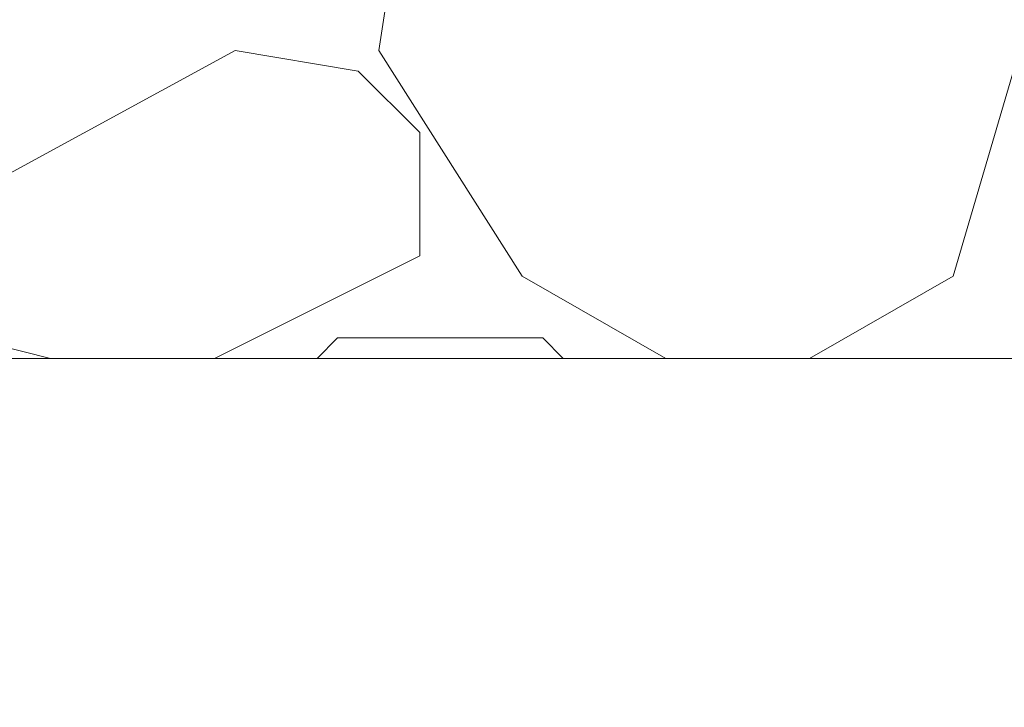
# Model space of a CAD drawing. Header units: metres. Extents: x 5.7 to 89.8, y 4 to 63.5.
# Tile 380 of 475: x 62.823 to 63.285, y 49.212 to 49.535. Entities that reach past the tile are written whole.
import ezdxf

# ---------------------------------------------------------------- set-up
doc = ezdxf.new("R2010")
doc.units = ezdxf.units.M
doc.header["$MEASUREMENT"] = 0
doc.layers.add('PDF17_hatch-borshi', color=7, linetype='Continuous')
doc.layers.add('PDF17_kaff', color=7, linetype='Continuous')

msp = doc.modelspace()

# ---------------------------------------------------------------- linework, layer by layer
at = {"layer": 'PDF17_hatch-borshi', "lineweight": 18}
for points in [[(63.01052, 49.64563), (62.99126, 49.52042), (63.05868, 49.41448), (63.1261, 49.37595)], [(63.19351, 49.37595), (63.26093, 49.41448), (63.30909, 49.57821), (63.28983, 49.64563)], [(62.91421, 49.37595), (63.01052, 49.42411), (63.01052, 49.4819), (62.98163, 49.51079), (62.92384, 49.52042), (62.8179, 49.46263), (62.79863, 49.38558), (62.83716, 49.37595)], [(62.96236, 49.37595), (62.972, 49.38558), (63.06831, 49.38558), (63.07794, 49.37595)]]:
    msp.add_lwpolyline(points, dxfattribs=at)
at = {"layer": 'PDF17_kaff', "lineweight": 20}
msp.add_lwpolyline([(58.21418, 49.21222), (58.92689, 49.21222), (58.92689, 49.37595), (63.8388, 49.37595)], dxfattribs=at)

doc.saveas('drawing.dxf')
